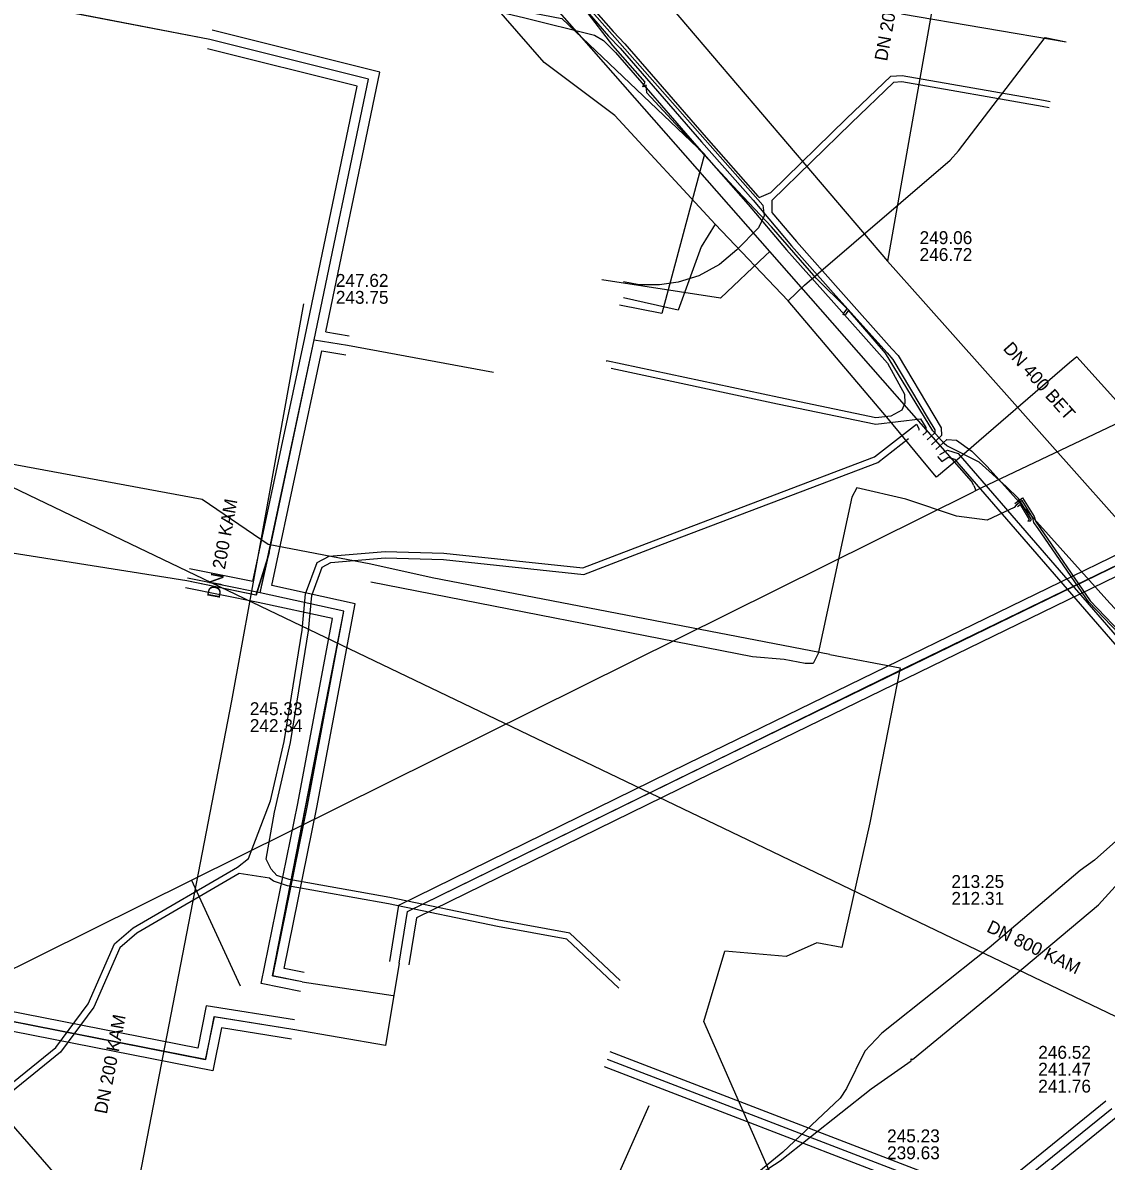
# Model space of a CAD drawing. Extents: x -598233 to -596890, y -1157848 to -1156431.
# Drawn here: x -597069.1 to -597001.8, y -1157638.3 to -1157567.6 of the extents above; entities that cross this region are included whole.
import ezdxf

# ---------------------------------------------------------------- set-up
doc = ezdxf.new("R2010")
doc.units = 0
for name, color, linetype in [('Vrstva 10', 7, 'Continuous'), ('Vrstva 12', 7, 'Continuous'), ('Vrstva 13', 7, 'Continuous'), ('Vrstva 14', 7, 'Continuous'), ('Vrstva 19', 7, 'Continuous'), ('Vrstva 25', 7, 'Continuous'), ('Vrstva 26', 7, 'Continuous'), ('Vrstva 37', 7, 'Continuous'), ('Vrstva 38', 7, 'Continuous'), ('Vrstva 42', 7, 'Continuous'), ('Vrstva 5', 7, 'Continuous'), ('Vrstva 55', 7, 'Continuous'), ('Vrstva 58', 7, 'Continuous'), ('Vrstva 8', 7, 'Continuous'), ('Vrstva 9', 7, 'Continuous')]:
    doc.layers.add(name, color=color, linetype=linetype)

msp = doc.modelspace()

# ---------------------------------------------------------------- linework, layer by layer
at = {"layer": 'Vrstva 10'}
for points in [[(-597001.865, -1157634.589), (-597007.824, -1157639.422), (-597009.048, -1157640.43), (-597013.571, -1157644.087)], [(-597001.109, -1157635.521), (-597007.064, -1157640.352), (-597008.29, -1157641.36), (-597012.817, -1157645.021)]]:
    msp.add_lwpolyline(points, dxfattribs=at)
at = {"layer": 'Vrstva 12'}
for points in [[(-597052.49, -1157559.27), (-597039.44, -1157561.82), (-597039.53, -1157562.32), (-597040.2, -1157565.75), (-597040.34, -1157566.44), (-597035.63, -1157567.35), (-597026.77, -1157575.78), (-597029.42, -1157585.67), (-597032.04, -1157585.15)], [(-597014.55, -1157567.05), (-597004.31, -1157568.79)], [(-597043.67, -1157602.08), (-597047.48, -1157601.24), (-597053.86, -1157600.01), (-597057.95, -1157597.22), (-597073.72, -1157594.3), (-597083.15, -1157592.52), (-597089.04, -1157602.28)], [(-597018.98, -1157606.85), (-597043.67, -1157602.08)], [(-597018.98, -1157606.85), (-597014.63, -1157607.68), (-597016.51, -1157617.3), (-597018.25, -1157625.05), (-597019.8, -1157624.75)], [(-597019.8, -1157624.75), (-597021.695, -1157625.603), (-597025.502, -1157625.265)]]:
    msp.add_lwpolyline(points, dxfattribs=at)
at = {"layer": 'Vrstva 13'}
for p, q in [((-597010.061, -1157596.339), (-597009.917, -1157596.652)), ((-597009.917, -1157596.652), (-597009.587, -1157596.489)), ((-597010.162, -1157596.774), (-597009.917, -1157596.652))]:
    msp.add_line(p, q, dxfattribs=at)
for points in [[(-597010.061, -1157596.339), (-597010.193, -1157596.077), (-597019.569, -1157585.406), (-597022.719, -1157581.817), (-597034.389, -1157568.534), (-597043.313, -1157558.373), (-597046.794, -1157554.417), (-597066.651, -1157531.816), (-597070.158, -1157527.823), (-597081.024, -1157515.454), (-597085.666, -1157510.17), (-597081.854, -1157492.088)], [(-597009.587, -1157596.489), (-596990.995, -1157587.651), (-596973.171, -1157574.585)], [(-597022.719, -1157581.817), (-597022.984, -1157582.056), (-597025.783, -1157584.716), (-597033.151, -1157583.585)], [(-597080.386, -1157631.656), (-597058.627, -1157620.862), (-597010.162, -1157596.774)], [(-597058.627, -1157620.862), (-597058.417, -1157621.311), (-597055.587, -1157627.418)]]:
    msp.add_lwpolyline(points, dxfattribs=at)
at = {"layer": 'Vrstva 14'}
msp.add_lwpolyline([(-597045.912, -1157684.122), (-597015.91, -1157654.51), (-597026.807, -1157629.632), (-597025.502, -1157625.265)], dxfattribs=at)
at = {"layer": 'Vrstva 19'}
for points in [[(-596996.48, -1157596.33), (-597003.66, -1157588.35), (-597004.11, -1157588.74), (-597010.96, -1157594.66), (-597012.36, -1157595.83), (-597013, -1157595.07), (-597015.34, -1157592.23), (-597021.57, -1157584.89), (-597026.11, -1157580.12), (-597032.34, -1157573.36), (-597036.72, -1157570.07), (-597040.83, -1157565.36), (-597040.56, -1157565.13), (-597038.7, -1157563.55), (-597038.28, -1157563.19), (-597031.41, -1157557.35), (-597031.18, -1157557.21), (-597034.44, -1157553.62), (-597058.59, -1157526.44), (-597062.34, -1157522.11), (-597064.37, -1157519.97), (-597065.1, -1157519.01), (-597084.25, -1157497.49)], [(-597011.01, -1157575.56), (-597005.615, -1157568.532), (-597004.322, -1157568.792)], [(-597021.57, -1157584.89), (-597020.57, -1157583.91), (-597011.53, -1157576.15), (-597011.01, -1157575.56)], [(-597026.11, -1157580.12), (-597026.97, -1157581.52), (-597028.4, -1157585.45), (-597031.8, -1157584.69)]]:
    msp.add_lwpolyline(points, dxfattribs=at)
at = {"layer": 'Vrstva 25'}
msp.add_line((-597003.364, -1157643.3), (-597032.799, -1157631.989), dxfattribs=at)
at = {"layer": 'Vrstva 26'}
for p, q in [((-597003.715, -1157642.629), (-597032.62, -1157631.522)), ((-597003.013, -1157643.971), (-597032.978, -1157632.456))]:
    msp.add_line(p, q, dxfattribs=at)
at = {"layer": 'Vrstva 37'}
for p, q in [((-597054.35, -1157603.019), (-597050.995, -1157587.3)), ((-597053.799, -1157600.518), (-597050.995, -1157587.3)), ((-597050.995, -1157587.3), (-597048.935, -1157587.642)), ((-597050.995, -1157587.3), (-597048.935, -1157587.642)), ((-597048.935, -1157587.642), (-597039.872, -1157589.306)), ((-597058.9, -1157602.263), (-597074.746, -1157599.762)), ((-597054.35, -1157603.019), (-597053.799, -1157600.518)), ((-597054.35, -1157603.019), (-597058.87, -1157602.107)), ((-597051.738, -1157627.18), (-597046.089, -1157628.024))]:
    msp.add_line(p, q, dxfattribs=at)
for points in [[(-597057.484, -1157568.655), (-597070.792, -1157566.075), (-597070.029, -1157561.657), (-597072.494, -1157561.223)], [(-597050.995, -1157587.3), (-597047.622, -1157571.112), (-597057.484, -1157568.655)], [(-597050.995, -1157587.3), (-597047.622, -1157571.112), (-597057.484, -1157568.655)], [(-597045.723, -1157626.014), (-597045.201, -1157622.803), (-597027.554, -1157614.16), (-596987.138, -1157594.481), (-596985.144, -1157581.622), (-596982.671, -1157569.226), (-596987.78, -1157568.366)], [(-597045.723, -1157626.014), (-597045.201, -1157622.803), (-597014.876, -1157607.946), (-596987.138, -1157594.481), (-596984.371, -1157577.756), (-596982.671, -1157569.226), (-596987.78, -1157568.366)], [(-597053.799, -1157600.518), (-597054.613, -1157603.152), (-597058.9, -1157602.263)], [(-597051.738, -1157627.18), (-597053.577, -1157626.812), (-597051.426, -1157616.221), (-597049.162, -1157604.156), (-597054.35, -1157603.019)], [(-597051.738, -1157627.18), (-597053.577, -1157626.812), (-597049.162, -1157604.156), (-597054.35, -1157603.019)], [(-597052.319, -1157630.132), (-597057.223, -1157629.344), (-597057.756, -1157632.006), (-597088.251, -1157625.998), (-597104.044, -1157623.294)], [(-597052.319, -1157630.132), (-597057.223, -1157629.344), (-597057.756, -1157632.006), (-597088.251, -1157625.998), (-597104.044, -1157623.294)], [(-597045.723, -1157626.014), (-597046.58, -1157631.132), (-597052.319, -1157630.132)]]:
    msp.add_lwpolyline(points, dxfattribs=at)
at = {"layer": 'Vrstva 38'}
for p, q in [((-597054.813, -1157602.314), (-597051.582, -1157587.175)), ((-597050.281, -1157586.81), (-597048.837, -1157587.05)), ((-597053.639, -1157602.561), (-597050.528, -1157587.986)), ((-597050.528, -1157587.986), (-597049.033, -1157588.234)), ((-597054.813, -1157602.314), (-597058.751, -1157601.519)), ((-597054.469, -1157603.607), (-597058.989, -1157602.695))]:
    msp.add_line(p, q, dxfattribs=at)
for points in [[(-597050.281, -1157586.81), (-597046.917, -1157570.669), (-597057.339, -1157568.073)], [(-596987.68, -1157567.774), (-596981.962, -1157568.737), (-596984.553, -1157581.727), (-596986.593, -1157594.883), (-597027.291, -1157614.699), (-597044.659, -1157623.205), (-597045.131, -1157626.11)], [(-597051.582, -1157587.178), (-597048.327, -1157571.555), (-597057.629, -1157569.237)], [(-597046.315, -1157625.918), (-597045.743, -1157622.401), (-597045.743, -1157622.401), (-597027.817, -1157613.621), (-596987.683, -1157594.079), (-596985.735, -1157581.517), (-596983.38, -1157569.715), (-596987.88, -1157568.958)], [(-597051.62, -1157626.592), (-597052.869, -1157626.342), (-597050.837, -1157616.336), (-597048.465, -1157603.695), (-597053.639, -1157602.561)], [(-597051.856, -1157627.768), (-597054.285, -1157627.282), (-597052.015, -1157616.106), (-597049.859, -1157604.617), (-597054.478, -1157603.605)], [(-597052.224, -1157629.54), (-597057.698, -1157628.66), (-597058.227, -1157631.302), (-597088.142, -1157625.408), (-597103.943, -1157622.703)], [(-597052.414, -1157630.724), (-597056.748, -1157630.028), (-597057.285, -1157632.71), (-597088.36, -1157626.588), (-597104.145, -1157623.885)]]:
    msp.add_lwpolyline(points, dxfattribs=at)
at = {"layer": 'Vrstva 42'}
for p, q in [((-597053.8, -1157600.52), (-597051, -1157587.3)), ((-597051, -1157587.3), (-597048.94, -1157587.64)), ((-597048.94, -1157587.64), (-597039.87, -1157589.31)), ((-597058.9, -1157602.26), (-597074.75, -1157599.76)), ((-597054.35, -1157603.02), (-597053.8, -1157600.52)), ((-597051.74, -1157627.18), (-597046.09, -1157628.02))]:
    msp.add_line(p, q, dxfattribs=at)
for points in [[(-597069.331, -1157526.956), (-597065.278, -1157531.47), (-597059.194, -1157538.275), (-597055.19, -1157543.006), (-597047.265, -1157552.024), (-597034.723, -1157566.135), (-597032.738, -1157568.434), (-597032.006, -1157569.197), (-597026.959, -1157574.999), (-597023.755, -1157578.638), (-597021.368, -1157581.461), (-597018.615, -1157584.562), (-597015.441, -1157588.118), (-597015.084, -1157588.514), (-597012.885, -1157592.217), (-597012.472, -1157592.897), (-597012.463, -1157593.073), (-597012.483, -1157593.091), (-597012.951, -1157593.516)], [(-597028.95, -1157546.485), (-597036.716, -1157545.11), (-597037.897, -1157545.147), (-597039.791, -1157545.967), (-597043.243, -1157548.707), (-597046.708, -1157551.099), (-597046.942, -1157551.785), (-597034.422, -1157565.871), (-597032.447, -1157568.159), (-597031.711, -1157568.927), (-597026.658, -1157574.736), (-597023.452, -1157578.377), (-597023.374, -1157578.47), (-597022.646, -1157578.154), (-597017.948, -1157573.551), (-597015.202, -1157570.937), (-597014.509, -1157570.884), (-597005.736, -1157572.422), (-597005.304, -1157572.495)], [(-597057.48, -1157568.66), (-597070.79, -1157566.07), (-597070.03, -1157561.66), (-597072.49, -1157561.22)], [(-597056.072, -1157562.757), (-597052.677, -1157563.638), (-597048.785, -1157564.61), (-597042.908, -1157566.095), (-597037.927, -1157567.304), (-597033.593, -1157568.389), (-597033.033, -1157568.704), (-597032.301, -1157569.467), (-597027.26, -1157575.262), (-597024.058, -1157578.899), (-597021.67, -1157581.723), (-597018.914, -1157584.828), (-597015.739, -1157588.385), (-597015.412, -1157588.747), (-597014.359, -1157590.67), (-597014.325, -1157591.231), (-597014.52, -1157591.68), (-597015.201, -1157592.033), (-597016.126, -1157592.144), (-597022.154, -1157590.877), (-597032.863, -1157588.598), (-597032.861, -1157588.647)], [(-597051, -1157587.3), (-597047.62, -1157571.11), (-597057.48, -1157568.66)], [(-597045.72, -1157626.01), (-597045.2, -1157622.8), (-597014.88, -1157607.95), (-596987.14, -1157594.48), (-596984.37, -1157577.76), (-596982.67, -1157569.23), (-596987.78, -1157568.37)], [(-597005.382, -1157572.887), (-597005.804, -1157572.816), (-597014.529, -1157571.286), (-597015.03, -1157571.325), (-597017.67, -1157573.839), (-597022.584, -1157578.654), (-597022.594, -1157579.392), (-597021.066, -1157581.199), (-597018.316, -1157584.296), (-597015.143, -1157587.851), (-597014.756, -1157588.281), (-597012.543, -1157592.009), (-597012.078, -1157592.777), (-597012.055, -1157593.244), (-597012.682, -1157593.813)], [(-597012.168, -1157594.416), (-597011.679, -1157594.157), (-597011.019, -1157594.356), (-596999.945, -1157607.148), (-596998.754, -1157608.076), (-596998.17, -1157608.208), (-596997.833, -1157608.074), (-596996.546, -1157607.563), (-596992.271, -1157604.06), (-596991.581, -1157603.715), (-596988.951, -1157602.857), (-596985.597, -1157602.027), (-596982.445, -1157601.383), (-596980.098, -1157600.995), (-596978.199, -1157600.434), (-596961.831, -1157586.17), (-596959.434, -1157583.726), (-596958.989, -1157583.418), (-596958.627, -1157583.396), (-596958.097, -1157583.58), (-596956.28, -1157585.271), (-596951.149, -1157590.729)], [(-597012.316, -1157594.549), (-597012.041, -1157594.849), (-597011.639, -1157594.587), (-597011.245, -1157594.705), (-597000.221, -1157607.44), (-596998.93, -1157608.446), (-596998.138, -1157608.626), (-596997.794, -1157608.489), (-596996.34, -1157607.911), (-596992.053, -1157604.398), (-596991.429, -1157604.087), (-596988.841, -1157603.241), (-596985.509, -1157602.417), (-596982.373, -1157601.777), (-596980.008, -1157601.385), (-596978.001, -1157600.792), (-596961.557, -1157586.462), (-596959.174, -1157584.034), (-596958.853, -1157583.81), (-596958.683, -1157583.8), (-596958.307, -1157583.93), (-596956.562, -1157585.555), (-596951.427, -1157591.019)], [(-597032.564, -1157589.071), (-597022.236, -1157591.269), (-597016.144, -1157592.548), (-597013.353, -1157592.216), (-597013.027, -1157592.754), (-597013.014, -1157593.032), (-597013.22, -1157593.22)], [(-597074.168, -1157637.024), (-597067.045, -1157631.253), (-597065.035, -1157628.544), (-597063.388, -1157624.818), (-597062.243, -1157623.817), (-597055.766, -1157620.047), (-597055.078, -1157619.521), (-597053.708, -1157615.928), (-597052.858, -1157612.243), (-597051.754, -1157605.323), (-597051.536, -1157603.086), (-597050.82, -1157601.14), (-597050.078, -1157600.737), (-597046.599, -1157600.438), (-597042.952, -1157600.553), (-597034.325, -1157601.462), (-597029.512, -1157599.615), (-597016.214, -1157594.577), (-597013.62, -1157592.547), (-597013.465, -1157592.804), (-597013.46, -1157592.898), (-597013.488, -1157592.924)], [(-597031.996, -1157627.095), (-597035.135, -1157624.158), (-597039.533, -1157623.337), (-597046.315, -1157621.937), (-597052.55, -1157620.826), (-597053.315, -1157620.569), (-597053.664, -1157620.178), (-597053.973, -1157619.558), (-597053.458, -1157616.626), (-597052.466, -1157612.319), (-597051.358, -1157605.375), (-597051.142, -1157603.176), (-597050.496, -1157601.42), (-597049.96, -1157601.129), (-597046.589, -1157600.838), (-597042.98, -1157600.953), (-597034.271, -1157601.87), (-597029.37, -1157599.989), (-597016.016, -1157594.929), (-597014.107, -1157593.437)], [(-597012.414, -1157594.109), (-597011.723, -1157593.483), (-597011.133, -1157593.532), (-597010.174, -1157594.222), (-597009.23, -1157595.174), (-597001.605, -1157603.649), (-596998.486, -1157606.972), (-596997.925, -1157607.549), (-596997.833, -1157608.074), (-596997.786, -1157608.342), (-596997.794, -1157608.489), (-596997.883, -1157610.134), (-596998.438, -1157612.601), (-596998.884, -1157614.688), (-597000.668, -1157617.946), (-597002.569, -1157619.61), (-597003.446, -1157620.255), (-597009.101, -1157625.065), (-597015.754, -1157630.353), (-597016.826, -1157631.477), (-597017.963, -1157633.802), (-597018.356, -1157634.402), (-597021.91, -1157637.751), (-597027.517, -1157642.346)], [(-597053.8, -1157600.52), (-597054.61, -1157603.15), (-597058.9, -1157602.26)], [(-597051.74, -1157627.18), (-597053.58, -1157626.81), (-597049.16, -1157604.16), (-597054.35, -1157603.02)], [(-597032.079, -1157627.564), (-597035.323, -1157624.53), (-597039.611, -1157623.729), (-597046.391, -1157622.329), (-597052.65, -1157621.214), (-597053.518, -1157620.923), (-597053.78, -1157620.73), (-597055.658, -1157620.448), (-597062.009, -1157624.143), (-597063.058, -1157625.06), (-597064.687, -1157628.746), (-597066.753, -1157631.531), (-597073.939, -1157637.355), (-597073.974, -1157637.374), (-597074.171, -1157637.483), (-597074.454, -1157637.64), (-597075.204, -1157637.476), (-597076.979, -1157635.532), (-597080.326, -1157631.504), (-597081.517, -1157631.524)], [(-597052.32, -1157630.13), (-597057.22, -1157629.34), (-597057.76, -1157632.01), (-597088.25, -1157626), (-597104.04, -1157623.29)], [(-597045.72, -1157626.01), (-597046.58, -1157631.13), (-597052.32, -1157630.13)]]:
    msp.add_lwpolyline(points, dxfattribs=at)
at = {"layer": 'Vrstva 5'}
msp.add_line((-597013.442, -1157623.465), (-596976.118, -1157641.378), dxfattribs=at)
msp.add_lwpolyline([(-597106.029, -1157579.024), (-597100.464, -1157581.695), (-597062.92, -1157599.716), (-597023.084, -1157618.837), (-597013.442, -1157623.465)], dxfattribs=at)
at = {"layer": 'Vrstva 55'}
for points in [[(-597007.337, -1157597.653), (-597007.18, -1157597.533), (-597006.612, -1157598.456), (-597006.69, -1157598.56), (-597006.531, -1157598.548), (-597006.466, -1157598.465), (-597007.272, -1157597.156), (-597008.04, -1157596.42), (-597009.73, -1157594.9), (-597011.72, -1157593.89), (-597011.9, -1157593.73), (-597012.6, -1157592.96), (-597015.53, -1157588.12), (-597017.83, -1157585.466), (-597018.028, -1157585.724), (-597018.16, -1157585.74), (-597018.112, -1157585.636), (-597017.913, -1157585.377), (-597019.83, -1157583.47), (-597022.61, -1157580.29), (-597024.7, -1157578.07), (-597025.494, -1157577.214), (-597030.36, -1157571.97), (-597030.401, -1157571.458), (-597030.464, -1157571.57), (-597030.59, -1157571.59), (-597030.556, -1157571.49), (-597030.452, -1157571.302), (-597032.46, -1157569.02), (-597034.17, -1157566.78)], [(-597007.417, -1157597.563), (-597007.538, -1157597.714), (-597009.23, -1157598.51), (-597011.12, -1157598.25), (-597014.28, -1157597.2), (-597017.31, -1157596.49), (-597017.62, -1157597.08), (-597019.72, -1157606.79), (-597020.02, -1157607.41), (-597020.52, -1157607.4), (-597021.83, -1157607.16), (-597023.79, -1157606.98), (-597047.49, -1157602.35)], [(-597007.498, -1157597.474), (-597007.02, -1157597.107), (-597006.307, -1157598.266), (-597006.231, -1157598.572), (-597005.951, -1157598.955), (-597002.823, -1157603.512), (-597000.5, -1157605.955)], [(-597023.49, -1157639.207), (-597022.07, -1157638.28), (-597016.42, -1157633.81), (-597013.95, -1157632.074), (-597013.95, -1157631.95), (-597013.853, -1157632.001), (-597008.74, -1157627.8), (-597002.32, -1157622.39), (-597001.061, -1157621.015), (-597001.09, -1157620.88), (-597000.96, -1157620.95), (-596999.67, -1157620.52), (-596998.17, -1157613.41), (-596997.15, -1157608.42), (-596997.332, -1157608.261), (-596999.014, -1157607.19), (-597000.58, -1157606.045), (-597002.917, -1157603.588), (-597006.049, -1157599.025), (-597006.328, -1157598.643), (-597006.387, -1157598.365), (-597007.052, -1157597.283), (-597007.417, -1157597.563)]]:
    msp.add_lwpolyline(points, dxfattribs=at)
at = {"layer": 'Vrstva 58'}
msp.add_lwpolyline([(-597047.03, -1157552.41), (-597037.95, -1157562.26), (-597033.75, -1157566.94), (-597023.15, -1157578.93), (-597023.07, -1157579.592), (-597023.42, -1157580.34), (-597024.77, -1157581.72), (-597025.843, -1157582.621), (-597027.125, -1157583.319), (-597028.41, -1157583.72), (-597029.554, -1157583.884), (-597030.836, -1157583.884), (-597031.8, -1157583.71)], dxfattribs=at)
at = {"layer": 'Vrstva 9'}
for p, q in [((-597009.517, -1157549.194), (-597015.418, -1157582.407)), ((-597056.137, -1157609.717), (-597062.776, -1157644.093)), ((-597030.222, -1157634.87), (-597035.831, -1157647.472))]:
    msp.add_line(p, q, dxfattribs=at)
for points in [[(-597038.148, -1157555.706), (-597035.588, -1157558.714), (-597015.418, -1157582.407)], [(-597015.418, -1157582.407), (-597013.191, -1157584.909), (-596991.944, -1157608.787)], [(-597051.658, -1157585.062), (-597054.385, -1157600.074), (-597056.137, -1157609.717)], [(-597085.725, -1157617.708), (-597083.244, -1157620.561), (-597062.776, -1157644.093)], [(-597001.487, -1157635.055), (-597007.444, -1157639.887), (-597008.669, -1157640.895), (-597013.194, -1157644.554)]]:
    msp.add_lwpolyline(points, dxfattribs=at)

# ---------------------------------------------------------------- texts
at = {"layer": 'Vrstva 12'}
for s, rotation, p in [('DN 200 KAM', 79.92761, (-597015.438, -1157570.028)), ('DN 400 BET', 311.68904, (-597008.28, -1157587.872)), ('DN 200 KAM', 79.69843, (-597056.876, -1157603.403)), ('DN 200 KAM', 79.06817, (-597063.877, -1157635.419))]:
    msp.add_text(s, height=0.8, rotation=rotation, dxfattribs=at).set_placement(p)
for s, p in [('249.06', (-597013.418, -1157581.356)), ('246.72', (-597013.418, -1157582.406)), ('247.62', (-597049.658, -1157584.012)), ('243.75', (-597049.658, -1157585.062)), ('245.33', (-597054.998, -1157610.61)), ('242.34', (-597054.998, -1157611.66)), ('246.52', (-597006.053, -1157631.95)), ('241.47', (-597006.053, -1157633)), ('241.76', (-597006.053, -1157634.05)), ('245.23', (-597015.436, -1157637.139)), ('239.63', (-597015.436, -1157638.189))]:
    msp.add_text(s, height=0.8, dxfattribs=at).set_placement(p)
at = {"layer": 'Vrstva 8'}
for s, p in [('213.25', (-597011.442, -1157621.34)), ('212.31', (-597011.442, -1157622.39))]:
    msp.add_text(s, height=0.8, dxfattribs=at).set_placement(p)
msp.add_text('DN 800 KAM', height=0.8, rotation=334.37817, dxfattribs=at).set_placement((-597009.312, -1157624.029))

doc.saveas('drawing.dxf')
